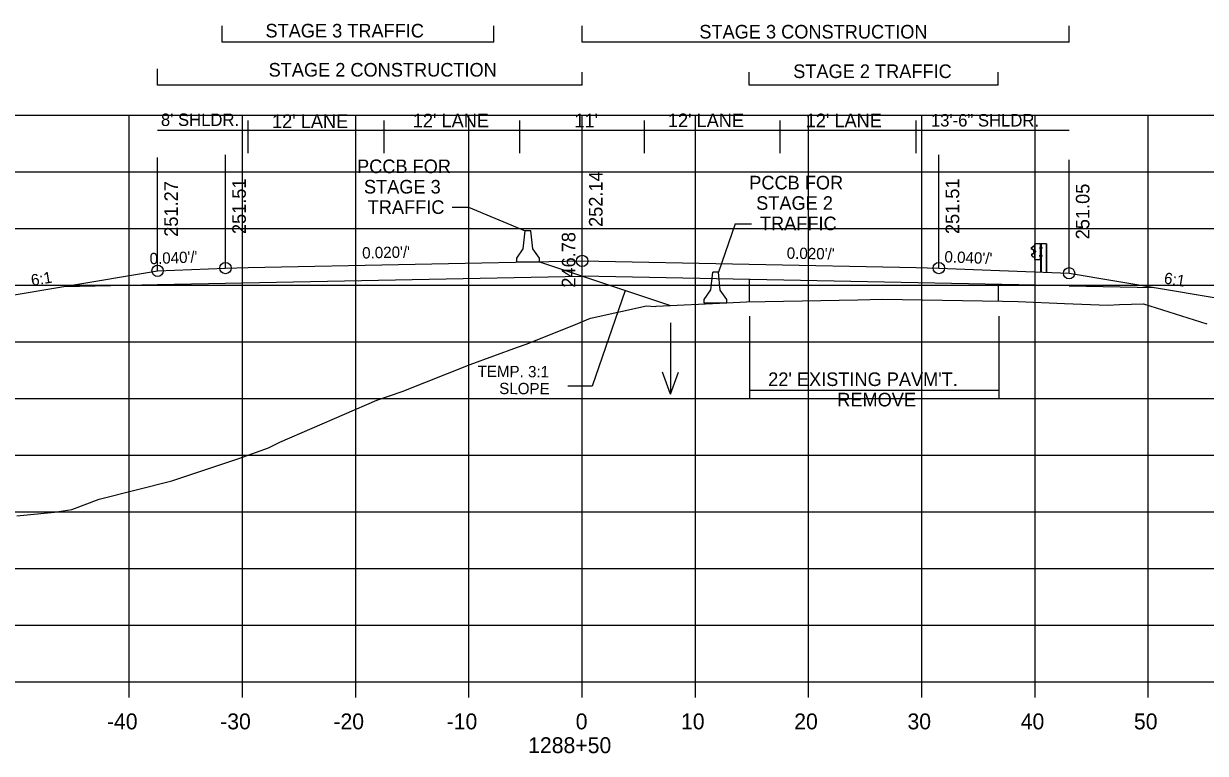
# Model space of a CAD drawing. Extents: x 1342547 to 1344156, y -1532351 to -1517216.
# Drawn here: x 1342653.5 to 1342757.9, y -1521670.6 to -1521606.2 of the extents above; entities that cross this region are included whole.
import ezdxf

# ---------------------------------------------------------------- set-up
doc = ezdxf.new("R2010")
doc.units = 0
for name, color, linetype in [('R_Alt Surface', 7, 'Continuous'), ('R_Axis', 7, 'Continuous'), ('R_Axis Annot', 7, 'Continuous'), ('R_Draft', 7, 'Continuous'), ('R_Exist Surface', 7, 'Continuous'), ('R_Fin Surface', 7, 'Continuous'), ('R_Grid', 7, 'Continuous'), ('R_MOT', 7, 'Continuous'), ('R_No Plot', 7, 'Continuous'), ('R_Water', 7, 'Continuous'), ('R_Xsect Elev', 7, 'Continuous'), ('R_Xsect Slope', 7, 'Continuous')]:
    doc.layers.add(name, color=color, linetype=linetype)

msp = doc.modelspace()

# ---------------------------------------------------------------- linework, layer by layer
at = {"layer": 'R_Alt Surface'}
for points in [[(1342665.37, -1521629.2), (1342671.37, -1521629.08), (1342702.87, -1521628.45)], [(1342745.87, -1521629.31), (1342702.87, -1521628.45)], [(1342657.09, -1521629.36), (1342665.37, -1521629.2)], [(1342745.87, -1521629.31), (1342753.39, -1521629.46)]]:
    msp.add_lwpolyline(points, dxfattribs=at)
at = {"layer": 'R_Axis'}
for p, q in [((1342562.87, -1521664.25), (1342842.87, -1521664.25)), ((1342662.87, -1521665.65), (1342662.87, -1521664.25)), ((1342672.87, -1521665.65), (1342672.87, -1521664.25)), ((1342682.87, -1521665.65), (1342682.87, -1521664.25)), ((1342692.87, -1521665.65), (1342692.87, -1521664.25)), ((1342702.87, -1521665.65), (1342702.87, -1521664.25)), ((1342712.87, -1521665.65), (1342712.87, -1521664.25)), ((1342722.87, -1521665.65), (1342722.87, -1521664.25)), ((1342732.87, -1521665.65), (1342732.87, -1521664.25)), ((1342742.87, -1521665.65), (1342742.87, -1521664.25)), ((1342752.87, -1521665.65), (1342752.87, -1521664.25))]:
    msp.add_line(p, q, dxfattribs=at)
at = {"layer": 'R_Draft'}
for p, q in [((1342671.08, -1521607.8), (1342671.08, -1521606.37)), ((1342695.06, -1521607.8), (1342695.06, -1521606.37)), ((1342702.88, -1521607.8), (1342702.88, -1521606.37)), ((1342745.88, -1521607.8), (1342745.88, -1521606.37)), ((1342695.08, -1521607.8), (1342671.08, -1521607.8)), ((1342745.88, -1521607.8), (1342702.88, -1521607.8)), ((1342665.38, -1521611.6), (1342665.38, -1521610.17)), ((1342702.87, -1521611.6), (1342702.87, -1521610.45)), ((1342717.61, -1521611.6), (1342717.61, -1521610.45)), ((1342739.61, -1521611.6), (1342739.61, -1521610.45)), ((1342702.87, -1521611.6), (1342665.38, -1521611.6)), ((1342739.61, -1521611.6), (1342717.61, -1521611.6)), ((1342742.57, -1521625.92), (1342742.7, -1521625.81)), ((1342742.74, -1521626.17), (1342742.57, -1521626.06)), ((1342742.58, -1521625.93), (1342742.71, -1521625.83)), ((1342742.76, -1521626.15), (1342742.58, -1521626.04)), ((1342742.59, -1521626.5), (1342742.75, -1521626.4)), ((1342742.61, -1521626.52), (1342742.76, -1521626.42)), ((1342742.7, -1521625.81), (1342742.81, -1521625.75)), ((1342742.71, -1521625.83), (1342742.8, -1521625.78)), ((1342742.78, -1521626.35), (1342742.78, -1521626.22)), ((1342742.8, -1521626.35), (1342742.8, -1521626.22)), ((1342742.84, -1521626.97), (1342742.84, -1521625.61)), ((1342742.85, -1521626.35), (1342742.85, -1521626.22)), ((1342742.85, -1521626.22), (1342742.9, -1521626.22)), ((1342742.85, -1521626.25), (1342742.9, -1521626.25)), ((1342742.85, -1521626.32), (1342742.9, -1521626.32)), ((1342742.85, -1521626.32), (1342742.9, -1521626.32)), ((1342742.85, -1521626.35), (1342742.9, -1521626.35)), ((1342742.91, -1521626.33), (1342742.91, -1521626.24)), ((1342743.33, -1521625.91), (1342743.28, -1521625.91)), ((1342743.28, -1521625.91), (1342743.28, -1521626.03)), ((1342743.33, -1521626.03), (1342743.28, -1521626.03)), ((1342743.29, -1521625.97), (1342743.34, -1521625.97)), ((1342743.34, -1521625.6), (1342743.35, -1521625.6)), ((1342743.34, -1521625.6), (1342743.41, -1521625.6)), ((1342743.37, -1521628.12), (1342743.37, -1521625.6)), ((1342743.41, -1521626.03), (1342743.41, -1521625.9)), ((1342743.41, -1521625.9), (1342743.46, -1521625.9)), ((1342743.41, -1521625.93), (1342743.46, -1521625.93)), ((1342743.41, -1521626), (1342743.45, -1521626)), ((1342743.41, -1521626), (1342743.46, -1521626)), ((1342743.41, -1521626.03), (1342743.46, -1521626.03)), ((1342743.47, -1521626.01), (1342743.47, -1521625.92)), ((1342743.84, -1521625.6), (1342743.84, -1521628.12)), ((1342743.87, -1521625.6), (1342743.87, -1521628.12)), ((1342699.09, -1521627.19), (1342710.66, -1521631.04)), ((1342742.69, -1521626.77), (1342742.57, -1521626.66)), ((1342742.71, -1521626.75), (1342742.58, -1521626.64)), ((1342742.81, -1521626.82), (1342742.69, -1521626.77)), ((1342742.81, -1521626.8), (1342742.71, -1521626.75)), ((1342743.28, -1521626.72), (1342743.28, -1521626.59)), ((1342743.28, -1521626.59), (1342743.33, -1521626.59)), ((1342743.28, -1521626.72), (1342743.33, -1521626.72)), ((1342743.29, -1521626.65), (1342743.34, -1521626.65)), ((1342743.34, -1521626.97), (1342743.38, -1521626.97)), ((1342743.42, -1521626.72), (1342743.42, -1521626.59)), ((1342743.42, -1521626.59), (1342743.47, -1521626.59)), ((1342743.42, -1521626.62), (1342743.47, -1521626.62)), ((1342743.42, -1521626.69), (1342743.46, -1521626.69)), ((1342743.42, -1521626.69), (1342743.47, -1521626.69)), ((1342743.42, -1521626.72), (1342743.47, -1521626.72)), ((1342743.48, -1521626.7), (1342743.48, -1521626.61)), ((1342717.61, -1521628.74), (1342717.61, -1521630.71)), ((1342739.61, -1521629.18), (1342739.61, -1521630.67)), ((1342717.66, -1521631.99), (1342717.66, -1521639.18)), ((1342739.67, -1521631.99), (1342739.67, -1521639.18)), ((1342717.66, -1521638.51), (1342739.67, -1521638.51))]:
    msp.add_line(p, q, dxfattribs=at)
for points in [[(1342691.4, -1521622.38), (1342692.84, -1521622.38)], [(1342692.84, -1521622.38), (1342697.84, -1521624.46)], [(1342716.39, -1521623.83), (1342714.9, -1521628.09)], [(1342716.39, -1521623.83), (1342717.83, -1521623.83)], [(1342743.87, -1521625.6), (1342743.41, -1521625.6), (1342743.41, -1521628.12)]]:
    msp.add_lwpolyline(points, dxfattribs=at)
for points in [[(1342742.82, -1521625.6), (1342742.82, -1521626.97), (1342743.34, -1521626.97), (1342743.34, -1521625.6)], [(1342742.86, -1521626.2), (1342742.86, -1521626.37), (1342742.85, -1521626.37), (1342742.85, -1521626.2)], [(1342742.91, -1521626.25), (1342742.91, -1521626.32), (1342742.94, -1521626.32), (1342742.94, -1521626.25)], [(1342743.29, -1521625.91), (1342743.29, -1521626.03), (1342743.34, -1521626.03), (1342743.34, -1521625.91)], [(1342743.41, -1521625.88), (1342743.41, -1521626.05), (1342743.4, -1521626.05), (1342743.4, -1521625.88)], [(1342743.47, -1521625.93), (1342743.47, -1521625.99), (1342743.49, -1521625.99), (1342743.49, -1521625.93)], [(1342743.29, -1521626.59), (1342743.29, -1521626.72), (1342743.34, -1521626.72), (1342743.34, -1521626.59)], [(1342743.42, -1521626.57), (1342743.42, -1521626.74), (1342743.41, -1521626.74), (1342743.41, -1521626.57)], [(1342743.48, -1521626.62), (1342743.48, -1521626.68), (1342743.5, -1521626.68), (1342743.5, -1521626.62)]]:
    msp.add_lwpolyline(points, close=True, dxfattribs=at)
for centre, radius, start, end in [((1342742.61, -1521625.99), 0.0856, 122.0217, 240.7501), ((1342742.61, -1521625.99), 0.062, 122.0217, 240.7501), ((1342742.71, -1521626.22), 0.0622, 4.9556, 61.894), ((1342742.78, -1521626.29), 0.0453, 93.9303, 257.0446), ((1342742.73, -1521626.36), 0.0462, 293.1464, 8.2196), ((1342742.71, -1521626.22), 0.0865, 4.9556, 61.894), ((1342742.73, -1521626.36), 0.0703, 293.1464, 8.2196), ((1342742.89, -1521626.24), 0.022, 317.7756, 45.4255), ((1342742.82, -1521626.29), 0.0922, 339.7423, 20.2577), ((1342742.88, -1521626.33), 0.025, 323.3766, 39.0666), ((1342743.44, -1521625.92), 0.022, 317.7756, 45.4255), ((1342743.37, -1521625.96), 0.0922, 339.7423, 20.2577), ((1342743.44, -1521626.01), 0.025, 323.3766, 39.0666), ((1342742.65, -1521626.59), 0.109, 120.88, 214.7816), ((1342742.65, -1521626.59), 0.0854, 120.88, 214.7816), ((1342743.45, -1521626.61), 0.022, 317.7756, 45.4255), ((1342743.38, -1521626.65), 0.0922, 339.7423, 20.2577), ((1342743.45, -1521626.7), 0.025, 323.3766, 39.0666)]:
    msp.add_arc(centre, radius, start, end, dxfattribs=at)
at = {"layer": 'R_Exist Surface'}
msp.add_lwpolyline([(1342652.93, -1521649.62), (1342656.27, -1521649.27), (1342657.79, -1521649.04), (1342660.22, -1521648.13), (1342666.64, -1521646.52), (1342672.55, -1521644.54), (1342675.16, -1521643.6), (1342676.16, -1521643.11), (1342684.73, -1521639.4), (1342686.97, -1521638.63), (1342692.98, -1521636.26), (1342697.15, -1521634.72), (1342697.92, -1521634.46), (1342702.12, -1521632.77), (1342703.62, -1521632.16), (1342703.75, -1521632.13), (1342708.54, -1521631.08), (1342709.31, -1521631.12), (1342709.41, -1521631.1), (1342715.61, -1521630.8), (1342717.39, -1521630.72), (1342727.23, -1521630.53), (1342729.4, -1521630.48), (1342740, -1521630.67), (1342741.39, -1521630.7), (1342745.47, -1521630.86), (1342749.31, -1521631.01), (1342750.32, -1521630.95), (1342752.46, -1521630.9), (1342758.05, -1521632.66)], dxfattribs=at)
at = {"layer": 'R_Fin Surface'}
msp.add_lwpolyline([(1342571.63, -1521646.75), (1342580.85, -1521649.82), (1342588.85, -1521649.82), (1342643.37, -1521631.65), (1342657.09, -1521629.36), (1342665.37, -1521627.98), (1342671.37, -1521627.74), (1342673.37, -1521627.7), (1342702.87, -1521627.11), (1342732.37, -1521627.7), (1342734.37, -1521627.74), (1342745.87, -1521628.2), (1342762.37, -1521630.95), (1342791.76, -1521640.75)], dxfattribs=at)
at = {"layer": 'R_Grid'}
for p, q in [((1342562.87, -1521614.25), (1342842.87, -1521614.25)), ((1342662.87, -1521664.25), (1342662.87, -1521614.25)), ((1342672.87, -1521664.25), (1342672.87, -1521614.25)), ((1342682.87, -1521664.25), (1342682.87, -1521614.25)), ((1342692.87, -1521664.25), (1342692.87, -1521614.25)), ((1342702.87, -1521664.25), (1342702.87, -1521614.25)), ((1342712.87, -1521664.25), (1342712.87, -1521614.25)), ((1342722.87, -1521664.25), (1342722.87, -1521614.25)), ((1342732.87, -1521664.25), (1342732.87, -1521614.25)), ((1342742.87, -1521664.25), (1342742.87, -1521614.25)), ((1342752.87, -1521664.25), (1342752.87, -1521614.25)), ((1342562.87, -1521619.25), (1342842.87, -1521619.25)), ((1342562.87, -1521624.25), (1342842.87, -1521624.25)), ((1342562.87, -1521629.25), (1342842.87, -1521629.25)), ((1342562.87, -1521634.25), (1342842.87, -1521634.25)), ((1342562.87, -1521639.25), (1342842.87, -1521639.25)), ((1342562.87, -1521644.25), (1342842.87, -1521644.25)), ((1342562.87, -1521649.25), (1342842.87, -1521649.25)), ((1342562.87, -1521654.25), (1342842.87, -1521654.25)), ((1342562.87, -1521659.25), (1342842.87, -1521659.25)), ((1342562.87, -1521664.25), (1342842.87, -1521664.25))]:
    msp.add_line(p, q, dxfattribs=at)
at = {"layer": 'R_MOT'}
for p, q in [((1342697.67, -1521626.04), (1342697.84, -1521624.46)), ((1342698.09, -1521624.46), (1342697.84, -1521624.46)), ((1342698.34, -1521624.46), (1342698.09, -1521624.46)), ((1342698.51, -1521626.04), (1342698.34, -1521624.46)), ((1342697.1, -1521626.88), (1342697.67, -1521626.04)), ((1342699.1, -1521626.88), (1342698.51, -1521626.04)), ((1342697.09, -1521627.21), (1342697.1, -1521626.88)), ((1342699.09, -1521627.21), (1342697.09, -1521627.21)), ((1342699.09, -1521627.21), (1342699.1, -1521626.88)), ((1342714.24, -1521629.67), (1342714.4, -1521628.09)), ((1342714.65, -1521628.09), (1342714.4, -1521628.09)), ((1342714.9, -1521628.09), (1342714.65, -1521628.09)), ((1342715.07, -1521629.68), (1342714.9, -1521628.09)), ((1342713.66, -1521630.51), (1342714.24, -1521629.67)), ((1342713.66, -1521630.84), (1342713.66, -1521630.51)), ((1342715.66, -1521630.51), (1342715.07, -1521629.68)), ((1342715.66, -1521630.84), (1342715.66, -1521630.51)), ((1342715.66, -1521630.84), (1342713.66, -1521630.84))]:
    msp.add_line(p, q, dxfattribs=at)
at = {"layer": 'R_No Plot'}
for centre in [(1342671.37, -1521627.74), (1342702.87, -1521627.11), (1342734.37, -1521627.74), (1342665.37, -1521627.98), (1342745.87, -1521628.2)]:
    msp.add_circle(centre, 0.5, dxfattribs=at)
at = {"layer": 'R_Water'}
for p, q in [((1342710.67, -1521632.58), (1342710.67, -1521638.86)), ((1342710.67, -1521638.86), (1342709.97, -1521636.94)), ((1342710.67, -1521638.86), (1342711.37, -1521636.94))]:
    msp.add_line(p, q, dxfattribs=at)
at = {"layer": 'R_Xsect Elev'}
for p, q in [((1342673.37, -1521617.59), (1342673.37, -1521614.73)), ((1342685.37, -1521617.59), (1342685.37, -1521614.73)), ((1342697.37, -1521617.59), (1342697.37, -1521614.73)), ((1342708.37, -1521617.59), (1342708.37, -1521614.73)), ((1342720.37, -1521617.59), (1342720.37, -1521614.73)), ((1342732.37, -1521617.59), (1342732.37, -1521614.73)), ((1342745.87, -1521615.59), (1342665.37, -1521615.59)), ((1342665.37, -1521627.98), (1342665.37, -1521617.98)), ((1342671.37, -1521627.74), (1342671.37, -1521617.74)), ((1342702.87, -1521627.11), (1342702.87, -1521617.11)), ((1342734.37, -1521627.74), (1342734.37, -1521617.74)), ((1342745.87, -1521628.2), (1342745.87, -1521618.2)), ((1342702.87, -1521632.47), (1342702.87, -1521622.47)), ((1342706.66, -1521629.71), (1342703.75, -1521638.15)), ((1342703.75, -1521638.15), (1342701.61, -1521638.15))]:
    msp.add_line(p, q, dxfattribs=at)

# ---------------------------------------------------------------- texts
at = {"layer": 'R_Axis Annot'}
for s, p in [('-40', (1342660.9, -1521668.45)), ('-30', (1342670.9, -1521668.45)), ('-20', (1342680.9, -1521668.45)), ('-10', (1342690.9, -1521668.45)), ('0', (1342702.3, -1521668.45)), ('10', (1342711.6, -1521668.45)), ('20', (1342721.6, -1521668.45)), ('30', (1342731.6, -1521668.45)), ('40', (1342741.6, -1521668.45)), ('50', (1342751.6, -1521668.45)), ('1288+50', (1342698.1, -1521670.55))]:
    msp.add_text(s, height=1.4, dxfattribs=at).set_placement(p)
at = {"layer": 'R_Draft'}
for s, p in [('STAGE 3 TRAFFIC', (1342674.9, -1521607.39)), ('STAGE 3 CONSTRUCTION', (1342713.22, -1521607.48)), ('STAGE 2 CONSTRUCTION', (1342675.18, -1521610.84)), ('STAGE 2 TRAFFIC', (1342721.51, -1521610.97)), ('PCCB FOR', (1342682.99, -1521619.36)), ('STAGE 3', (1342683.6, -1521621.16)), ('PCCB FOR', (1342717.63, -1521620.8)), ('TRAFFIC', (1342683.93, -1521622.96)), ('STAGE 2', (1342718.24, -1521622.6)), ('TRAFFIC', (1342718.57, -1521624.4)), ("22' EXISTING PAVM'T.", (1342719.3, -1521638.15)), ('REMOVE', (1342725.4, -1521639.95))]:
    msp.add_text(s, height=1.2, dxfattribs=at).set_placement(p)
at = {"layer": 'R_Xsect Elev'}
for s, height, p in [("8' SHLDR.", 1.1, (1342665.67, -1521615.2)), ("12' LANE", 1.2, (1342675.48, -1521615.38)), ("12' LANE", 1.2, (1342687.91, -1521615.32)), ("11'", 1.2, (1342702.18, -1521615.32)), ("12' LANE", 1.2, (1342710.44, -1521615.3)), ("12' LANE", 1.2, (1342722.61, -1521615.31)), ('13\'-6" SHLDR.', 1.1, (1342733.67, -1521615.25))]:
    msp.add_text(s, height=height, dxfattribs=at).set_placement(p)
for s, p in [('251.27', (1342667.17, -1521624.98)), ('251.51', (1342673.17, -1521624.74)), ('252.14', (1342704.67, -1521624.11)), ('251.51', (1342736.17, -1521624.74)), ('251.05', (1342747.67, -1521625.2)), ('246.78', (1342702.27, -1521629.47))]:
    msp.add_text(s, height=1.2, rotation=90, dxfattribs=at).set_placement(p)
at = {"layer": 'R_Xsect Slope'}
for s, rotation, p in [("0.040'/'", 2.2906, (1342664.69, -1521627.41)), ("0.020'/'", 1.1458, (1342683.45, -1521626.9)), ("0.020'/'", 358.8542, (1342720.93, -1521626.91)), ("0.040'/'", 357.7078, (1342734.85, -1521627.23)), ('6:1', 9.4623, (1342654.28, -1521629.32)), ('6:1', 350.5377, (1342754.2, -1521629.09)), ('TEMP. 3:1', 359.6242, (1342693.63, -1521637.35)), ('SLOPE', 359.6242, (1342695.54, -1521638.86))]:
    msp.add_text(s, height=1, rotation=rotation, dxfattribs=at).set_placement(p)

doc.saveas('drawing.dxf')
